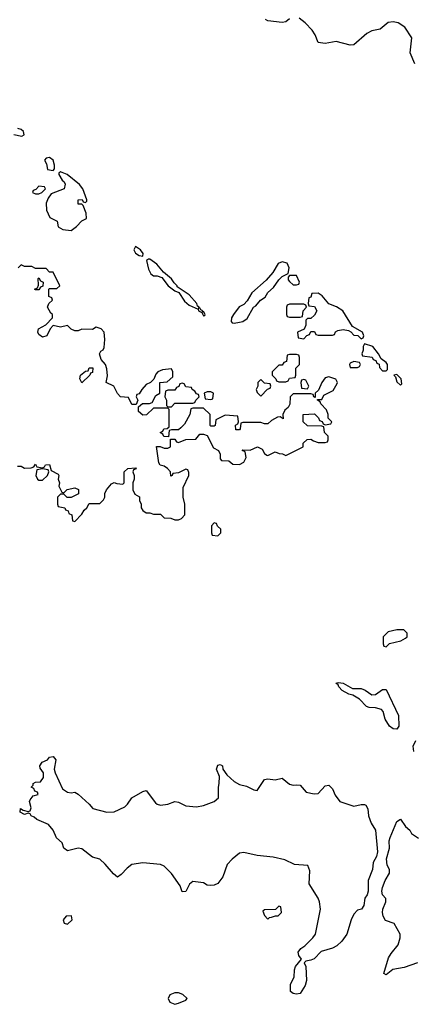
# Model space of a CAD drawing. Header units: inches. Extents: x 2601682 to 2755810, y 449311 to 584050.
# Tile 334 of 505: x 2702103 to 2704302, y 502678 to 508175. Entities that reach past the tile are written whole.
import ezdxf

# ---------------------------------------------------------------- set-up
doc = ezdxf.new("R2010")
doc.units = ezdxf.units.IN
doc.header["$MEASUREMENT"] = 0
doc.layers.add('C7500', color=7, linetype='Continuous')

msp = doc.modelspace()

# ---------------------------------------------------------------- linework, layer by layer
at = {"layer": 'C7500', "color": 2}
for points, elevation in [([(2703610, 508179.5), (2703590, 508163.7), (2703570, 508159.5), (2703490, 508169.4), (2703476.5, 508176.5)], 2), ([(2704310, 507928), (2704284, 507990), (2704294.5, 508074.5), (2704254, 508134), (2704217.5, 508157.5), (2704190, 508162.7), (2704161.1, 508158.9), (2704117.6, 508122.4), (2704070, 508112.3), (2704041.5, 508098.5), (2703970, 508034), (2703950, 508033.2), (2703870, 508052.7), (2703810, 508042), (2703770, 508048), (2703753.2, 508090), (2703736.3, 508116.3), (2703698.3, 508158.3), (2703663.6, 508183.6)], 2), ([(2702070, 507534), (2702115.3, 507524.7), (2702127.3, 507532.7), (2702124, 507550), (2702110, 507561.2), (2702092.7, 507567.3)], 6), ([(2702090, 505682), (2702110, 505682), (2702130, 505672), (2702167.3, 505672.7), (2702182, 505678), (2702190, 505694), (2702198, 505678), (2702230, 505674), (2702242, 505678), (2702246, 505690), (2702270, 505692), (2702278, 505658), (2702318, 505638), (2702322, 505630), (2702318, 505610), (2702324.7, 505590), (2702322, 505570), (2702338, 505538), (2702350, 505534), (2702368.7, 505551.3), (2702410, 505562), (2702431.6, 505551.6), (2702431.1, 505528.9), (2702390, 505508), (2702368.4, 505508.4), (2702350, 505526), (2702330, 505526), (2702314, 505510), (2702314, 505470), (2702318, 505458), (2702354, 505450), (2702358, 505438), (2702372.7, 505432.7), (2702378, 505418), (2702394, 505410), (2702398, 505378), (2702410, 505374), (2702450, 505414), (2702463.1, 505436.9), (2702478, 505450), (2702490, 505474), (2702550, 505474), (2702570, 505494), (2702578, 505510), (2702578, 505530), (2702588, 505550), (2702616.4, 505583.6), (2702630, 505592), (2702645.4, 505585.4), (2702678, 505582), (2702686, 505590), (2702686, 505650), (2702706, 505670), (2702750, 505674), (2702752.7, 505667.3), (2702738, 505662), (2702734, 505650), (2702742, 505630), (2702742, 505610), (2702734, 505590), (2702734, 505550), (2702745.4, 505525.4), (2702772, 505512), (2702772, 505490), (2702782, 505470), (2702782, 505450), (2702790, 505434), (2702810, 505422), (2702830, 505422), (2702850, 505414), (2702890, 505414), (2702910, 505394), (2702947.3, 505392.7), (2702970, 505382), (2702990, 505382), (2703006, 505390), (2703026, 505410), (2703026, 505470), (2703015.3, 505510), (2703016.4, 505563.6), (2703048, 505630), (2703047.3, 505647.3), (2703042, 505662), (2703030, 505666), (2702990, 505646), (2702958, 505642), (2702954, 505630), (2702947.3, 505627.3), (2702946, 505650), (2702928, 505670), (2702910, 505682), (2702888.4, 505688.4), (2702880.4, 505700.4), (2702867.3, 505792.7), (2702887.3, 505792.7), (2702910, 505782), (2702930, 505782), (2702946, 505790), (2702946, 505834), (2702970, 505834), (2702978, 505818), (2702990, 505814), (2703030, 505832), (2703087.3, 505832.7), (2703110, 505862), (2703130, 505862), (2703150, 505854), (2703185.4, 505785.4), (2703214, 505770), (2703222, 505750), (2703223.6, 505723.6), (2703230, 505714), (2703271.6, 505711.6), (2703292.7, 505692.7), (2703330, 505691.3), (2703354.6, 505705.4), (2703368, 505730), (2703362, 505762), (2703346, 505770), (2703350, 505774), (2703390, 505772), (2703431, 505791), (2703458, 505778), (2703470, 505754), (2703483.6, 505743.6), (2703490, 505742), (2703530, 505762), (2703552.7, 505752.7), (2703571.6, 505751.6), (2703590, 505742), (2703686, 505790), (2703686, 505810), (2703708.4, 505831.6), (2703730, 505834), (2703743.6, 505823.6), (2703770, 505814), (2703810, 505814), (2703822, 505818), (2703826, 505830), (2703826, 505850), (2703806, 505870), (2703802, 505902), (2703790, 505906), (2703710, 505908), (2703686, 505930), (2703686, 505970), (2703750, 505974), (2703772.7, 505952.7), (2703778, 505938), (2703792.7, 505932.7), (2703798, 505918), (2703810, 505914), (2703842, 505918), (2703846, 505930), (2703826, 505950), (2703826, 505970), (2703816.4, 505996.4), (2703786, 506030), (2703782, 506042), (2703766, 506050), (2703766, 506054), (2703790, 506054), (2703802, 506078), (2703854.6, 506105.4), (2703876.4, 506143.6), (2703878, 506150), (2703868.4, 506168.4), (2703830, 506182), (2703810, 506175.3), (2703791.3, 506150), (2703772.7, 506107.3), (2703754, 506090), (2703754, 506066), (2703746, 506070), (2703742, 506082), (2703730, 506086), (2703630, 506086), (2703614, 506070), (2703611.6, 506028.4), (2703602, 506010), (2703584.7, 505995.3), (2703572, 505970), (2703574, 505946), (2703558, 505958), (2703543.6, 505956.4), (2703510, 505938), (2703490, 505918), (2703470, 505918), (2703450, 505926), (2703350, 505926), (2703338, 505922), (2703334, 505890), (2703330, 505886), (2703310, 505886), (2703308.4, 505911.6), (2703322, 505918), (2703326, 505930), (2703322, 505962), (2703250, 505968), (2703198, 505942), (2703194, 505910), (2703190, 505906), (2703170, 505906), (2703166, 505910), (2703166, 505970), (2703130, 506006), (2703070, 506006), (2703058, 506002), (2703054, 505970), (2703023.6, 505916.4), (2703003.6, 505896.4), (2702990, 505886), (2702950, 505886), (2702938, 505882), (2702934, 505846), (2702908.4, 505848.4), (2702902, 505862), (2702888, 505870), (2702902, 505878), (2702908.4, 505891.6), (2702927.3, 505892.7), (2702938, 505902), (2702938, 505998), (2702930, 506006), (2702850, 506006), (2702811.6, 505968.4), (2702790, 505968), (2702767.3, 505987.3), (2702766, 506014), (2702788, 506032), (2702827.3, 506032.7), (2702842, 506038), (2702863.1, 506076.9), (2702886, 506090), (2702886, 506150), (2702927.3, 506152.7), (2702958, 506182), (2702958, 506210), (2702950, 506226), (2702899.6, 506220.4), (2702874, 506210), (2702863.6, 506196.4), (2702852.7, 506167.3), (2702834, 506150), (2702810, 506138), (2702784.7, 506110), (2702770, 506086), (2702758, 506082), (2702754, 506070), (2702762, 506050), (2702754, 506026), (2702730, 506026), (2702710, 506066), (2702666, 506070), (2702648.4, 506088.4), (2702628.4, 506128.4), (2702586, 506150), (2702594, 506186), (2702590, 506226), (2702582, 506250), (2702558, 506278), (2702548, 506310), (2702556.4, 506323.6), (2702568.4, 506331.6), (2702574.6, 506345.4), (2702579, 506390), (2702574, 506430), (2702558, 506450), (2702530, 506458), (2702510, 506446), (2702450, 506448), (2702430, 506438), (2702410, 506438), (2702390, 506448), (2702370, 506468), (2702330, 506459), (2702290, 506468), (2702272, 506450), (2702254, 506410), (2702230, 506402), (2702210, 506418), (2702204, 506430), (2702208, 506450), (2702248.4, 506471.6), (2702286, 506510), (2702286, 506530), (2702276.4, 506536.4), (2702258, 506570), (2702266, 506590), (2702286, 506610), (2702282, 506622), (2702266, 506630), (2702266, 506670), (2702270, 506674), (2702310, 506674), (2702326, 506690), (2702290, 506766), (2702270, 506766), (2702250, 506786), (2702190, 506786), (2702170, 506798), (2702130, 506798), (2702110, 506806), (2702094, 506790)], 6), ([(2704305.1, 504090), (2704301.6, 504118.4), (2704315.3, 504150)], 2), ([(2704324.7, 502910), (2704250, 502883.7), (2704187.9, 502872.1), (2704150, 502842), (2704138, 502850), (2704162.7, 502937.3), (2704177.7, 502962.3), (2704217.2, 503010), (2704229, 503050), (2704228.7, 503070), (2704195.3, 503130), (2704146.8, 503146.8), (2704132.7, 503170), (2704129.6, 503190), (2704132.3, 503210), (2704149.2, 503250), (2704148.9, 503268.9), (2704129.3, 503290), (2704126, 503310), (2704129.3, 503329.3), (2704144, 503370), (2704168.7, 503410), (2704168.7, 503430), (2704155.1, 503455.1), (2704152, 503490), (2704169.5, 503550), (2704167, 503590), (2704172.3, 503610), (2704210, 503698), (2704230, 503711.3), (2704258, 503670), (2704282, 503650), (2704291.6, 503631.6), (2704330, 503604.7)], 2)]:
    msp.add_lwpolyline(points, dxfattribs=dict(at, elevation=elevation))
for points, elevation in [([(2702270, 507405.2), (2702250, 507402), (2702241, 507390), (2702252, 507370), (2702258, 507338), (2702290, 507334), (2702298, 507342), (2702298, 507362), (2702289, 507390)], 6), ([(2702330, 507326), (2702322, 507318), (2702322, 507310), (2702339.6, 507279.6), (2702352, 507270), (2702356.9, 507256.9), (2702351.3, 507230), (2702278, 507202), (2702262, 507178), (2702251.3, 507150), (2702251.6, 507111.6), (2702271.6, 507071.6), (2702312, 507050), (2702318, 507018), (2702343.6, 507003.6), (2702390, 506998), (2702420.2, 507019.8), (2702450, 507052), (2702475.3, 507064.7), (2702474.6, 507094.6), (2702458, 507138), (2702450, 507146), (2702430, 507146), (2702428.7, 507170), (2702452, 507172), (2702458, 507158), (2702470, 507154), (2702478, 507162), (2702478, 507170), (2702456, 507230), (2702435.9, 507255.9), (2702368, 507310)], 6), ([(2702210, 507246), (2702192.7, 507227.3), (2702178, 507222), (2702174, 507210), (2702190, 507202), (2702210, 507202), (2702226, 507210), (2702246, 507230), (2702242, 507242)], 6), ([(2702750, 506908), (2702741, 506890), (2702750, 506872), (2702770, 506858), (2702790, 506854), (2702793.2, 506870), (2702777.2, 506890)], 6), ([(2702822, 506838), (2702812, 506830), (2702821.4, 506781.4), (2702835.3, 506755.3), (2702850, 506744.7), (2702870, 506744.7), (2702896, 506736), (2702932, 506690), (2702970, 506662), (2702992.7, 506652.7), (2703022.8, 506602.8), (2703050, 506581), (2703099.6, 506559.6), (2703102, 506550), (2703119.6, 506539.6), (2703130, 506522), (2703136.4, 506523.6), (2703138, 506530), (2703130, 506546), (2703122, 506542), (2703126, 506550), (2703114.6, 506554.6), (2703110, 506566), (2703102, 506562), (2703106, 506570), (2703095.3, 506575.3), (2703093.2, 506590), (2703050, 506639.3), (2702983.1, 506683.1), (2702982, 506690), (2702965.2, 506705.2), (2702950, 506728.7), (2702905.2, 506765.2), (2702869, 506810), (2702830, 506837.2)], 6), ([(2703570, 506822.7), (2703546.6, 506813.4), (2703516.7, 506763.3), (2703479.4, 506720.6), (2703399.1, 506650), (2703374.4, 506605.6), (2703354.2, 506585.8), (2703328.7, 506571.3), (2703297.3, 506530), (2703286.8, 506510), (2703284.7, 506490), (2703290, 506482), (2703301, 506481), (2703330, 506486), (2703349.2, 506490.8), (2703372.9, 506507.1), (2703409.3, 506570.7), (2703422, 506578), (2703448, 506610), (2703474.6, 506625.4), (2703490, 506652), (2703520.4, 506679.6), (2703550, 506722), (2703570, 506742), (2703602, 506758), (2703608, 506790), (2703596.5, 506816.5)], 6), ([(2702190, 506666), (2702186, 506670), (2702202, 506678), (2702207.3, 506692.7), (2702206, 506730), (2702210, 506734), (2702218, 506718), (2702234, 506710), (2702232.7, 506687.3), (2702218, 506682), (2702210, 506666)], 6), ([(2703650, 506746), (2703610, 506746), (2703602, 506738), (2703603.6, 506723.6), (2703610, 506714), (2703630, 506694), (2703650, 506694), (2703662, 506698), (2703666, 506710)], 6), ([(2703770, 506648.7), (2703734, 506646), (2703730, 506626), (2703718, 506622), (2703714, 506590), (2703718, 506578), (2703750, 506574), (2703762, 506550), (2703750, 506526), (2703730, 506506), (2703710, 506506), (2703702, 506498), (2703702, 506470), (2703692.7, 506447.3), (2703654, 506430), (2703658, 506398), (2703690, 506394), (2703707.3, 506412.7), (2703722, 506418), (2703730, 506434), (2703750, 506434), (2703758, 506418), (2703770, 506414), (2703850, 506414), (2703862, 506418), (2703867.3, 506432.7), (2703880.4, 506439.6), (2703910, 506444.7), (2703939.6, 506439.6), (2703952.7, 506432.7), (2703970, 506414), (2703992.7, 506412.7), (2704010, 506394), (2704022, 506398), (2704026, 506410), (2704018, 506430), (2703962, 506462), (2703908.7, 506550), (2703872.9, 506572.9), (2703829.1, 506589.1), (2703792.9, 506632.9)], 6), ([(2703690, 506586), (2703610, 506586), (2703598, 506582), (2703594, 506570), (2703594, 506530), (2703598, 506518), (2703610, 506514), (2703670, 506514), (2703682, 506518), (2703686, 506550), (2703706, 506570), (2703702, 506582)], 6), ([(2704030, 506366), (2704022, 506350), (2704022, 506330), (2704014, 506310), (2704018, 506298), (2704071.6, 506291.6), (2704078, 506278), (2704092.7, 506272.7), (2704098, 506258), (2704112, 506252), (2704112.7, 506232.7), (2704130, 506214), (2704150, 506214), (2704158, 506222), (2704157.2, 506250), (2704150, 506262), (2704122, 506282), (2704108, 506310), (2704075.3, 506350)], 6), ([(2703650, 506306), (2703610, 506306), (2703598, 506302), (2703592.7, 506267.3), (2703578, 506262), (2703570, 506246), (2703550, 506246), (2703514, 506210), (2703514, 506190), (2703534, 506170), (2703538, 506158), (2703550, 506154), (2703590, 506154), (2703602, 506158), (2703610, 506174), (2703642, 506178), (2703646, 506190), (2703646, 506230), (2703666, 506250), (2703666, 506290), (2703662, 506302)], 6), ([(2702450, 506148), (2702438, 506170), (2702442, 506190), (2702470, 506212), (2702486, 506214), (2702490, 506231.3), (2702511.3, 506231.3), (2702510, 506206), (2702498, 506202), (2702494, 506190)], 6), ([(2703970, 506266), (2703950, 506258), (2703944.7, 506250), (2703950, 506234), (2703990, 506234), (2704002, 506238), (2704006, 506250), (2704002, 506262)], 6), ([(2704210, 506194), (2704194, 506190), (2704202, 506182), (2704210, 506154), (2704230, 506134), (2704238, 506142), (2704234, 506170)], 6), ([(2703010, 506146), (2702998, 506142), (2702992.7, 506127.3), (2702978, 506122), (2702970, 506106), (2702930, 506106), (2702918, 506102), (2702914, 506070), (2702922, 506050), (2702922, 506022), (2702930, 506014), (2702950, 506014), (2702970, 506034), (2703070, 506034), (2703082, 506038), (2703086, 506050), (2703106, 506070), (2703102, 506082), (2703090, 506086), (2703082, 506102), (2703066, 506110), (2703062, 506122), (2703030, 506126), (2703022, 506142)], 6), ([(2703450, 506166), (2703434, 506150), (2703434, 506130), (2703424.7, 506110), (2703430, 506094), (2703450, 506074), (2703487.3, 506112.7), (2703502, 506118), (2703506, 506130), (2703502, 506142), (2703470, 506146)], 6), ([(2703690, 506166), (2703678, 506162), (2703674, 506150), (2703678, 506118), (2703710, 506114), (2703718, 506130), (2703702, 506162)], 6), ([(2703170, 506098), (2703150, 506098), (2703134, 506090), (2703138, 506058), (2703170, 506054), (2703182, 506058), (2703186, 506090)], 6), ([(2702230, 505668), (2702198, 505662), (2702192, 505630), (2702202, 505610), (2702210, 505604.7), (2702230, 505604.7), (2702258, 505630), (2702266, 505650), (2702262, 505662)], 6), ([(2703190, 505366), (2703174, 505350), (2703174, 505310), (2703178, 505298), (2703210, 505294), (2703226, 505310), (2703226, 505330), (2703207.3, 505347.3), (2703202, 505362)], 6), ([(2704210, 504768.7), (2704162, 504758), (2704134, 504730), (2704134, 504690), (2704138, 504678), (2704150, 504674), (2704168, 504692), (2704232.5, 504707.5), (2704258, 504722), (2704268, 504730), (2704268, 504750), (2704248.4, 504768.4)], 6), ([(2703962, 504442), (2704010, 504442), (2704032.3, 504432.3), (2704070, 504406), (2704090, 504406.8), (2704130, 504434.8), (2704150, 504436), (2704218.8, 504290), (2704220.7, 504230), (2704210, 504214), (2704190, 504216), (2704169.3, 504230), (2704145.2, 504270), (2704133.2, 504313.2), (2704124, 504324), (2704090, 504334), (2704054.6, 504334.6), (2704040.2, 504340.2), (2704002, 504382), (2703964.1, 504404.1), (2703942, 504410), (2703905.2, 504430), (2703885.2, 504450), (2703882, 504462), (2703868.9, 504471.1), (2703884.7, 504475.3), (2703910, 504470.6)], 2), ([(2702390, 503858), (2702410, 503862), (2702430, 503851.3), (2702490, 503796), (2702510.6, 503770.6), (2702590, 503750.6), (2702630, 503753.4), (2702690, 503780.7), (2702705.4, 503794.6), (2702730, 503830.8), (2702790, 503866), (2702810, 503871), (2702862, 503802), (2702870, 503794.8), (2702890, 503790.6), (2702930, 503794.9), (2702970, 503810.4), (2702990, 503806), (2703030, 503786), (2703090, 503780.5), (2703130, 503788), (2703188.7, 503810), (2703214, 503830), (2703212.7, 503890), (2703218, 503910), (2703219, 503950), (2703202, 503990), (2703210, 504014), (2703223.1, 504016.9), (2703236, 504010), (2703238, 503990), (2703259.1, 503959.1), (2703301.7, 503921.7), (2703330, 503904.9), (2703370, 503896.3), (2703410, 503874.8), (2703430, 503871), (2703470, 503932.7), (2703490, 503936.4), (2703530, 503930.6), (2703570, 503941), (2703610, 503907.3), (2703630, 503900.7), (2703650, 503904), (2703670, 503901), (2703703, 503863), (2703747.2, 503852.8), (2703770, 503855.5), (2703810, 503897.3), (2703830, 503900.7), (2703850, 503881), (2703865.1, 503845.1), (2703891, 503810), (2703970, 503784.9), (2704010, 503793.4), (2704030, 503794), (2704036, 503790), (2704047.3, 503770), (2704051, 503730), (2704066.8, 503690), (2704090.6, 503650), (2704102, 503530), (2704096.7, 503503.3), (2704077.1, 503470), (2704073.4, 503430), (2704050.6, 503370), (2704050.5, 503310), (2704044, 503290), (2704030.7, 503270), (2704024.7, 503230), (2704012, 503210), (2703990, 503204), (2703970, 503182), (2703954.8, 503150), (2703930.3, 503069.7), (2703902.8, 503030), (2703874.9, 503005.1), (2703850, 502992), (2703787.3, 502972.7), (2703748.1, 502931.9), (2703730, 502923.7), (2703701, 502919), (2703692, 502910), (2703700.7, 502890), (2703706, 502810), (2703697.6, 502782.4), (2703670, 502738), (2703650, 502734), (2703630, 502739), (2703615.3, 502750), (2703616, 502790), (2703636, 502830), (2703637.2, 502870), (2703644, 502890), (2703678, 502930), (2703662, 502950), (2703659, 502970), (2703674, 502990), (2703695.3, 503004.7), (2703741.2, 503050), (2703756, 503070), (2703782.7, 503210), (2703778, 503250), (2703769.4, 503270), (2703720.7, 503350), (2703723.2, 503423.2), (2703712.1, 503452.1), (2703638.6, 503458.6), (2703583.7, 503483.7), (2703519.1, 503499.1), (2703430, 503509.5), (2703355.3, 503524.7), (2703330, 503521.2), (2703290, 503489.2), (2703261.1, 503458.9), (2703237.1, 503390), (2703210, 503353.2), (2703190, 503342.7), (2703170, 503341.2), (2703150, 503344), (2703130, 503355.3), (2703070, 503364), (2703050.7, 503349.3), (2703030, 503308), (2703010, 503306), (2702999.1, 503339.1), (2702950, 503409), (2702910, 503448.7), (2702890, 503459), (2702790, 503468.7), (2702730, 503459), (2702702.5, 503437.5), (2702670, 503402), (2702650, 503388.7), (2702626, 503406), (2702580.2, 503460.2), (2702550, 503488.7), (2702510, 503499.3), (2702450, 503545.2), (2702430, 503549), (2702370, 503534), (2702350, 503549), (2702339.3, 503579.3), (2702307.5, 503607.5), (2702289.2, 503650), (2702262.7, 503682.7), (2702198, 503710), (2702183.1, 503723.1), (2702166, 503730), (2702162, 503742), (2702150, 503746), (2702130, 503738), (2702106, 503750), (2702108, 503772), (2702122, 503762), (2702150, 503754), (2702162, 503758), (2702166, 503774), (2702158, 503810), (2702160.4, 503819.6), (2702178, 503842), (2702206, 503850), (2702202, 503862), (2702187.3, 503867.3), (2702182, 503882), (2702166, 503890), (2702178, 503902), (2702178, 503910), (2702190, 503918), (2702219, 503921), (2702236.4, 503943.6), (2702235.3, 503970), (2702216.4, 503996.4), (2702215.3, 504010), (2702228.7, 504030), (2702257.2, 504042.8), (2702270, 504058), (2702290, 504062), (2702303.6, 504043.6), (2702296, 503990), (2702301, 503970), (2702341, 503881), (2702370, 503862)], 2), ([(2703550, 503226), (2703532, 503208), (2703470, 503206), (2703462, 503198), (2703470, 503174), (2703490, 503154), (2703498, 503162), (2703510, 503164.7), (2703532.7, 503172.7), (2703547.3, 503172.7), (2703566, 503190), (2703562, 503222)], 6), ([(2702392, 503172), (2702362, 503170), (2702344.7, 503150), (2702351.6, 503131.6), (2702370, 503126), (2702395.3, 503150)], 6), ([(2702990, 502742), (2702970, 502742), (2702942, 502730), (2702932, 502710), (2702942, 502690), (2702970, 502678), (2702990, 502684.7), (2703030, 502702), (2703038, 502710), (2703013.6, 502733.6)], 6)]:
    msp.add_lwpolyline(points, close=True, dxfattribs=dict(at, elevation=elevation))

doc.saveas('drawing.dxf')
